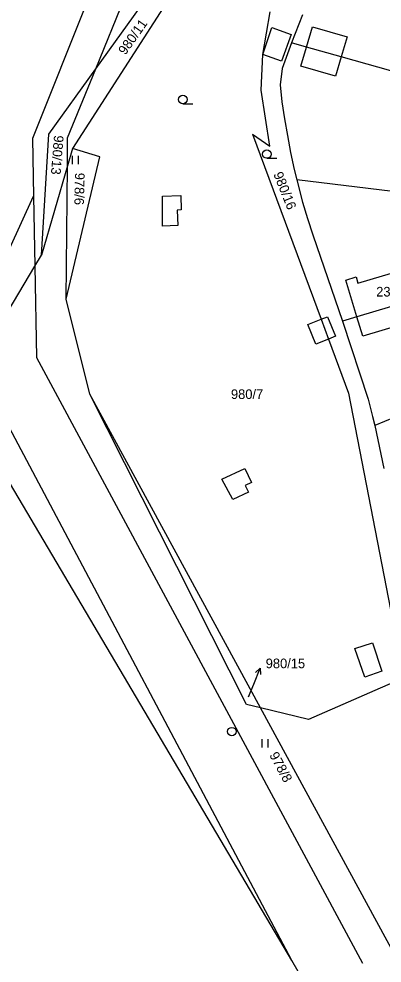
# Model space of a CAD drawing. Extents: x -795483 to -789093, y -1112258 to -1108741.
# Drawn here: x -791772.5 to -791708.4, y -1109556 to -1109389.3 of the extents above; entities that cross this region are included whole.
import ezdxf

# ---------------------------------------------------------------- set-up
doc = ezdxf.new("R2010")
doc.units = 0
for name, color, linetype in [('Komunikace', 7, 'Continuous'), ('Vrstva 1', 7, 'Continuous'), ('Vrstva 14', 7, 'Continuous'), ('Vrstva 15', 7, 'Continuous'), ('Vrstva 16', 7, 'Continuous'), ('Vrstva 2', 7, 'Continuous'), ('Vrstva 23', 7, 'Continuous'), ('Vrstva 28', 7, 'Continuous')]:
    doc.layers.add(name, color=color, linetype=linetype)

msp = doc.modelspace()

# ---------------------------------------------------------------- linework, layer by layer
at = {"layer": 'Komunikace'}
msp.add_line((-791731.95, -1109508.99), (-791731.05, -1109506.75), dxfattribs=at)
at = {"layer": 'Vrstva 1'}
for p, q in [((-791746.8, -1109351.91), (-791770.08, -1109410.43)), ((-791758.93, -1109398.13), (-791740.75, -1109353.42)), ((-791758.93, -1109398.13), (-791746.62, -1109381.03)), ((-791744.94, -1109384.06), (-791763.05, -1109412.21)), ((-791729.45, -1109395.62), (-791728.17, -1109388.08)), ((-791722.48, -1109388.62), (-791724.37, -1109393.53)), ((-791724.37, -1109393.53), (-791726.02, -1109398.05)), ((-791721.72, -1109394.28), (-791724.37, -1109393.53)), ((-791715.63, -1109396.01), (-791721.72, -1109394.28)), ((-791729.76, -1109401.91), (-791729.45, -1109395.62)), ((-791669.43, -1109409.12), (-791715.63, -1109396.01)), ((-791767.22, -1109409.65), (-791758.93, -1109398.13)), ((-791763.88, -1109410.31), (-791758.93, -1109398.13)), ((-791726.02, -1109398.05), (-791726.39, -1109400.96)), ((-791726.39, -1109400.96), (-791726.08, -1109403.93)), ((-791728.24, -1109411.81), (-791729.76, -1109401.91)), ((-791726.08, -1109403.93), (-791725.64, -1109406.95)), ((-791725.64, -1109406.95), (-791725.11, -1109409.91)), ((-791770.08, -1109410.43), (-791769.89, -1109420.6)), ((-791768.5, -1109431.04), (-791767.22, -1109409.65)), ((-791763.93, -1109415.24), (-791763.88, -1109410.31)), ((-791731.29, -1109409.68), (-791719.17, -1109442.35)), ((-791731.29, -1109409.68), (-791728.24, -1109411.81)), ((-791725.11, -1109409.91), (-791724.54, -1109412.89)), ((-791763.05, -1109412.21), (-791763.93, -1109415.24)), ((-791758.2, -1109413.66), (-791763.05, -1109412.21)), ((-791764.15, -1109438.77), (-791758.2, -1109413.66)), ((-791724.54, -1109412.89), (-791723.93, -1109415.91)), ((-791763.93, -1109415.24), (-791768.5, -1109431.04)), ((-791764.15, -1109438.77), (-791763.93, -1109415.24)), ((-791723.93, -1109415.91), (-791723.44, -1109417.72)), ((-791692.17, -1109421.51), (-791723.44, -1109417.72)), ((-791723.44, -1109417.72), (-791722.43, -1109421.69)), ((-791779.58, -1109441.77), (-791769.89, -1109420.6)), ((-791769.89, -1109420.6), (-791769.66, -1109432.98)), ((-791722.43, -1109421.69), (-791721.56, -1109424.58)), ((-791721.56, -1109424.58), (-791720.62, -1109427.42)), ((-791720.62, -1109427.42), (-791715.4, -1109442.66)), ((-791769.66, -1109432.98), (-791768.5, -1109431.04)), ((-791712.67, -1109435.95), (-791701.92, -1109432.75)), ((-791777.38, -1109445.93), (-791769.66, -1109432.98)), ((-791769.66, -1109432.98), (-791769.36, -1109449.07)), ((-791714.81, -1109435.42), (-791713, -1109434.87)), ((-791713.9, -1109438.41), (-791714.81, -1109435.42)), ((-791713, -1109434.87), (-791712.67, -1109435.95)), ((-791759.94, -1109455.55), (-791764.15, -1109438.77)), ((-791712.84, -1109441.9), (-791713.9, -1109438.41)), ((-791706.76, -1109440.09), (-791712.84, -1109441.9)), ((-791719.17, -1109442.35), (-791717.88, -1109445.85)), ((-791712.84, -1109441.9), (-791715.4, -1109442.66)), ((-791715.4, -1109442.66), (-791710.87, -1109456.48)), ((-791711.8, -1109445.35), (-791712.84, -1109441.9)), ((-791705.72, -1109443.52), (-791711.8, -1109445.35)), ((-791717.88, -1109445.85), (-791714.34, -1109455.39)), ((-791769.36, -1109449.07), (-791711.88, -1109556.06)), ((-791724.34, -1109555.59), (-791780.04, -1109450.39)), ((-791685.19, -1109450.77), (-791709.71, -1109461.13)), ((-791724.34, -1109555.59), (-791783.25, -1109455.77)), ((-791732.35, -1109510.35), (-791759.94, -1109455.55)), ((-791729.87, -1109510.96), (-791759.94, -1109455.55)), ((-791714.34, -1109455.39), (-791706.54, -1109495.72)), ((-791710.87, -1109456.48), (-791710.1, -1109459.54)), ((-791710.1, -1109459.54), (-791709.71, -1109461.13)), ((-791709.71, -1109461.13), (-791708.13, -1109468.72)), ((-791703.56, -1109505.23), (-791721.42, -1109513.02)), ((-791729.87, -1109510.96), (-791732.35, -1109510.35)), ((-791721.42, -1109513.02), (-791729.87, -1109510.96)), ((-791687.91, -1109588.27), (-791729.87, -1109510.96)), ((-791715.53, -1109570.53), (-791724.34, -1109555.59))]:
    msp.add_line(p, q, dxfattribs=at)
at = {"layer": 'Vrstva 16'}
for p, q in [((-791731.05, -1109506.75), (-791729.94, -1109503.96)), ((-791729.94, -1109503.96), (-791730.77, -1109504.71)), ((-791729.94, -1109503.96), (-791729.84, -1109505.08))]:
    msp.add_line(p, q, dxfattribs=at)
at = {"layer": 'Vrstva 2'}
for p, q in [((-791729.45, -1109395.62), (-791727.84, -1109390.82)), ((-791727.84, -1109390.82), (-791724.46, -1109392.09)), ((-791721.72, -1109394.28), (-791720.67, -1109390.72)), ((-791720.67, -1109390.72), (-791714.58, -1109392.47)), ((-791724.46, -1109392.09), (-791726.16, -1109396.8)), ((-791714.58, -1109392.47), (-791715.63, -1109396.01)), ((-791722.72, -1109397.68), (-791721.72, -1109394.28)), ((-791726.16, -1109396.8), (-791729.45, -1109395.62)), ((-791715.63, -1109396.01), (-791716.65, -1109399.42)), ((-791716.65, -1109399.42), (-791722.72, -1109397.68)), ((-791747.14, -1109420.61), (-791743.9, -1109420.51)), ((-791747.12, -1109425.91), (-791747.14, -1109420.61)), ((-791743.9, -1109420.51), (-791743.83, -1109423.04)), ((-791743.83, -1109423.04), (-791744.54, -1109423.06)), ((-791744.54, -1109423.06), (-791744.45, -1109425.77)), ((-791744.45, -1109425.77), (-791747.12, -1109425.91)), ((-791721.49, -1109443.29), (-791719.17, -1109442.35)), ((-791719.17, -1109442.35), (-791718.03, -1109441.89)), ((-791718.03, -1109441.89), (-791716.64, -1109445.35)), ((-791720.1, -1109446.74), (-791721.49, -1109443.29)), ((-791717.88, -1109445.85), (-791720.1, -1109446.74)), ((-791716.64, -1109445.35), (-791717.88, -1109445.85)), ((-791736.69, -1109470.58), (-791732.64, -1109468.68)), ((-791732.64, -1109468.68), (-791731.45, -1109471.17)), ((-791734.73, -1109474.19), (-791736.69, -1109470.58)), ((-791731.45, -1109471.17), (-791732.55, -1109471.7)), ((-791732.55, -1109471.7), (-791731.98, -1109472.88)), ((-791731.98, -1109472.88), (-791734.73, -1109474.19)), ((-791713.2, -1109500.47), (-791710.08, -1109499.46)), ((-791711.45, -1109505.53), (-791713.2, -1109500.47)), ((-791710.08, -1109499.46), (-791708.44, -1109504.48)), ((-791708.44, -1109504.48), (-791711.45, -1109505.53))]:
    msp.add_line(p, q, dxfattribs=at)
at = {"layer": 'Vrstva 23'}
for p, q in [((-791743.56, -1109404.29), (-791741.81, -1109404.29)), ((-791763.04, -1109414.96), (-791763.04, -1109413.46)), ((-791762.04, -1109413.46), (-791762.04, -1109414.96)), ((-791728.73, -1109413.92), (-791726.98, -1109413.92)), ((-791729.56, -1109517.97), (-791729.56, -1109516.47)), ((-791728.56, -1109516.47), (-791728.56, -1109517.97))]:
    msp.add_line(p, q, dxfattribs=at)
for centre in [(-791743.56, -1109403.54), (-791728.73, -1109413.17)]:
    msp.add_circle(centre, 0.75, dxfattribs=at)
at = {"layer": 'Vrstva 28'}
for radius in [0.75, 0.01]:
    msp.add_circle((-791734.91, -1109515.15), radius, dxfattribs=at)

# ---------------------------------------------------------------- texts
at = {"layer": 'Vrstva 14'}
for s, rotation, p in [('980/11', 54.9564, (-791753.7, -1109395.8)), ('980/13', 265.3935, (-791766.27, -1109409.81)), ('978/6', 268.6447, (-791762.57, -1109416.46)), ('980/16', 291.7232, (-791727.62, -1109416.71)), ('978/8', 298.119, (-791728.35, -1109519.29))]:
    msp.add_text(s, height=1.7, rotation=rotation, dxfattribs=at).set_placement(p)
for s, height, p in [('980/7', 1.7, (-791735.07, -1109456.42)), ('980/15', 0.1, (-791731.95, -1109508.99))]:
    msp.add_text(s, height=height, dxfattribs=at).set_placement(p)
at = {"layer": 'Vrstva 15'}
msp.add_text('2392', height=1.7, dxfattribs=at).set_placement((-791709.45, -1109438.33))
at = {"layer": 'Vrstva 16'}
msp.add_text('980/15', height=1.7, dxfattribs=at).set_placement((-791728.94, -1109503.96))

doc.saveas('drawing.dxf')
